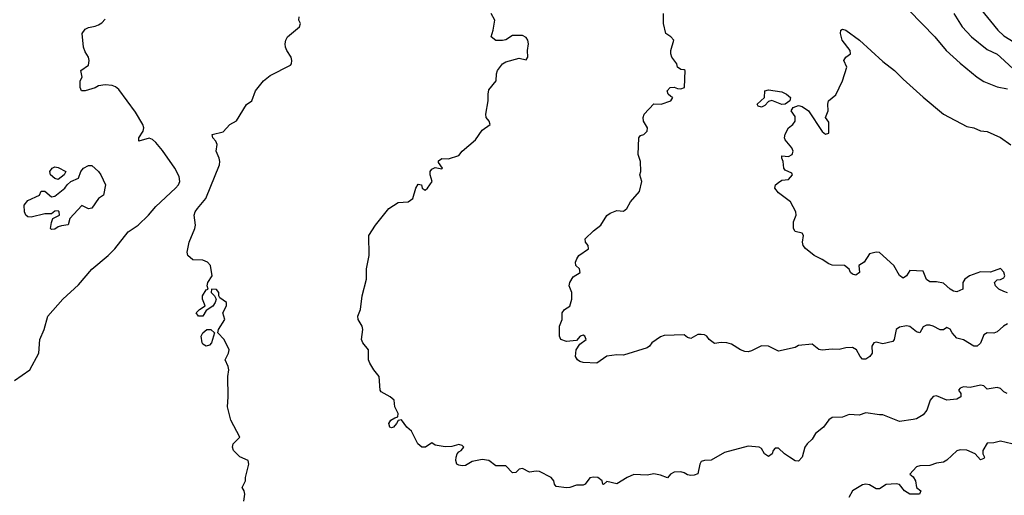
# Model space of a CAD drawing. Header units: metres. Extents: x -51132 to -49532, y -231222 to -229437.
# Tile 280 of 334: x -50186 to -50040, y -230142 to -230071. Entities that reach past the tile are written whole.
import ezdxf

# ---------------------------------------------------------------- set-up
doc = ezdxf.new("R2010")
doc.units = ezdxf.units.M
doc.layers.add('CONTOUR_INDEX', color=1, linetype='Continuous')
doc.layers.add('CONTOUR_INTER', color=3, linetype='Continuous')

msp = doc.modelspace()

# ---------------------------------------------------------------- linework, layer by layer
at = {"layer": 'CONTOUR_INDEX', "elevation": 75}
for points in [[(-50186.58, -230124.83), (-50184.3, -230123.26), (-50182.97, -230120.76), (-50182.81, -230118.76), (-50182.15, -230117.26), (-50181.63, -230115.26), (-50179.41, -230112.76), (-50177.08, -230110.63), (-50175.08, -230108.29), (-50172.66, -230106.26), (-50171.67, -230105.26), (-50169.66, -230102.76), (-50168.18, -230101.76), (-50166.68, -230100.26), (-50165.58, -230098.95), (-50162.63, -230096.26), (-50162.21, -230095.76), (-50162, -230095.26), (-50162.08, -230094.52), (-50162.74, -230093.26), (-50164.58, -230090.65), (-50165.58, -230089.47), (-50166.08, -230089.03), (-50166.58, -230088.82), (-50168.11, -230089.26), (-50168.1, -230088.76), (-50167.44, -230087.76), (-50167.37, -230087.26), (-50167.48, -230086.76), (-50168.58, -230084.92), (-50171.08, -230081.59), (-50171.58, -230081.19), (-50172.08, -230080.98), (-50173.08, -230080.86), (-50174.08, -230081.04), (-50174.58, -230081.31), (-50176.08, -230081.78), (-50176.61, -230081.76), (-50176.82, -230081.26), (-50176.79, -230080.26), (-50176.52, -230079.76), (-50176.69, -230078.76), (-50175.58, -230077.94), (-50175.45, -230077.26), (-50175.55, -230076.76), (-50176.08, -230075.95), (-50176.3, -230075.26), (-50176.53, -230073.26), (-50176.08, -230072.59), (-50175.58, -230072.34), (-50174.58, -230072.17), (-50174.08, -230071.96), (-50173.58, -230071.65), (-50173.08, -230071.09)], [(-50176.31, -230093.26), (-50175.58, -230092.86), (-50175.08, -230092.87), (-50174.08, -230093.76), (-50173.72, -230094.26), (-50173.03, -230095.76), (-50173.35, -230097.26), (-50174.08, -230097.79), (-50175.08, -230099.23), (-50175.58, -230099.33), (-50176.58, -230098.82), (-50178.37, -230100.76), (-50178.58, -230101.69), (-50179.58, -230101.83), (-50180.08, -230102.01), (-50180.58, -230102.36), (-50181.08, -230102.38), (-50181.2, -230102.26), (-50181.08, -230101.33), (-50180.89, -230100.76), (-50179.86, -230100.26), (-50179.93, -230099.76), (-50180.08, -230099.62), (-50180.58, -230099.65), (-50181.08, -230100.05), (-50182.08, -230100.05), (-50184.08, -230100.58), (-50184.58, -230100.53), (-50184.86, -230100.26), (-50185.1, -230099.76), (-50185.14, -230098.76), (-50184.58, -230098.07), (-50182.83, -230097.26), (-50182.58, -230096.68), (-50182.08, -230096.68), (-50181.08, -230097.53), (-50180.58, -230097.44), (-50179.09, -230096.26), (-50178.76, -230095.76), (-50178.2, -230095.26), (-50177.07, -230094.76), (-50176.73, -230093.76), (-50176.31, -230093.26)], [(-50180.98, -230093.26), (-50180.58, -230093.08), (-50180.08, -230093.18), (-50178.92, -230093.76), (-50179.18, -230094.26), (-50180.08, -230094.96), (-50180.58, -230094.83), (-50181.24, -230094.26), (-50181.33, -230093.76), (-50180.98, -230093.26)]]:
    msp.add_lwpolyline(points, dxfattribs=at)
at = {"layer": 'CONTOUR_INTER'}
for points, elevation in [([(-50045.74, -230066.26), (-50040.5, -230072.76), (-50039.58, -230073.58), (-50038.08, -230074.54)], 76), ([(-50055.58, -230067.8), (-50049.84, -230073.76), (-50048.15, -230075.76), (-50046.08, -230077.68), (-50043.58, -230079.74), (-50042.58, -230080.38), (-50040.58, -230081.19), (-50039.08, -230081.45)], 78), ([(-50152.52, -230142.76), (-50152.37, -230141.76), (-50152.46, -230141.26), (-50152.74, -230140.76), (-50152.25, -230139.76), (-50152.25, -230139.26), (-50151.76, -230137.26), (-50151.83, -230136.76), (-50153.08, -230136.17), (-50154.01, -230135.26), (-50154.18, -230134.76), (-50154.07, -230134.26), (-50153.07, -230133.26), (-50154.41, -230130.76), (-50154.92, -230128.76), (-50154.82, -230127.26), (-50154.89, -230124.26), (-50154.73, -230123.26), (-50154.82, -230122.76), (-50155.28, -230121.76), (-50154.76, -230120.76), (-50154.7, -230120.26), (-50155.44, -230118.76), (-50156.35, -230117.76), (-50156.28, -230117.26), (-50155.3, -230115.76), (-50155.62, -230114.76), (-50155.07, -230113.76), (-50155.08, -230113.26), (-50156.08, -230112.55), (-50156.22, -230112.26), (-50156.19, -230111.76), (-50156.58, -230111.31), (-50157.32, -230111.26), (-50157.35, -230111.76), (-50156.87, -230112.26), (-50156.62, -230112.76), (-50156.75, -230113.26), (-50157.08, -230113.79), (-50158.08, -230114.44), (-50158.58, -230115.26), (-50159.24, -230115.26), (-50159.57, -230114.76), (-50159.09, -230114.26), (-50158.23, -230113.76), (-50158.64, -230112.76), (-50158.66, -230112.26), (-50158.08, -230111.36), (-50157.8, -230111.26), (-50157.95, -230110.76), (-50157.83, -230110.26), (-50157.2, -230109.26), (-50157.45, -230107.76), (-50157.89, -230107.26), (-50158.58, -230106.96), (-50160.08, -230106.92), (-50160.8, -230106.26), (-50160.94, -230105.76), (-50160.63, -230104.26), (-50159.78, -230102.26), (-50159.7, -230101.76), (-50159.86, -230100.26), (-50159.72, -230099.76), (-50159.39, -230099.26), (-50158.16, -230097.76), (-50156.13, -230092.76), (-50156.05, -230092.26), (-50156.15, -230091.76), (-50156.59, -230090.76), (-50156.44, -230089.76), (-50156.65, -230089.26), (-50157.1, -230088.76), (-50157.2, -230088.26), (-50155.58, -230087.86), (-50154.57, -230086.76), (-50153.58, -230086.23), (-50152.08, -230083.8), (-50151.29, -230083.26), (-50150.76, -230081.76), (-50149.59, -230080.26), (-50148.58, -230079.5), (-50145.58, -230077.94), (-50145.42, -230077.76), (-50145.35, -230077.26), (-50145.48, -230076.76), (-50146.12, -230075.76), (-50146.33, -230075.26), (-50146.36, -230074.76), (-50146.27, -230074.26), (-50145.99, -230073.76), (-50144.23, -230072.26), (-50144.07, -230071.76), (-50144.31, -230071.26), (-50144.27, -230070.76)], 76), ([(-50039.11, -230126.76), (-50039.58, -230126.53), (-50040.08, -230126.01), (-50040.58, -230125.89), (-50042.08, -230126.15), (-50042.58, -230125.63), (-50043.08, -230125.55), (-50044.58, -230125.87), (-50045.58, -230125.76), (-50046.08, -230126), (-50046.32, -230126.26), (-50045.98, -230126.76), (-50045.99, -230127.26), (-50046.58, -230127.6), (-50048.08, -230127.78), (-50049.58, -230127.13), (-50050.08, -230127.23), (-50050.54, -230127.76), (-50051.06, -230129.26), (-50051.58, -230129.97), (-50052.58, -230130.52), (-50053.08, -230130.64), (-50055.08, -230130.94), (-50057.58, -230129.95), (-50058.08, -230129.97), (-50060.08, -230129.64), (-50061.08, -230130.01), (-50062.58, -230129.92), (-50063.58, -230130.28), (-50065.08, -230130.34), (-50065.58, -230130.7), (-50066.4, -230131.76), (-50067.58, -230132.71), (-50068.08, -230133.58), (-50068.81, -230134.26), (-50069.14, -230134.76), (-50069.57, -230136.26), (-50070.08, -230136.82), (-50070.58, -230136.79), (-50071.45, -230136.26), (-50072.2, -230135.76), (-50073.08, -230134.88), (-50073.58, -230134.89), (-50073.88, -230135.26), (-50074.02, -230135.76), (-50074.58, -230136.12), (-50075.14, -230135.76), (-50075.58, -230134.97), (-50075.95, -230134.76), (-50077.58, -230134.62), (-50081.08, -230135.54), (-50083.08, -230136.69), (-50084.08, -230136.74), (-50084.58, -230136.89), (-50084.77, -230137.26), (-50085.08, -230138.74), (-50085.58, -230138.94), (-50086.08, -230138.99), (-50086.58, -230138.88), (-50087.08, -230138.55), (-50087.58, -230138.41), (-50088.58, -230138.46), (-50089.12, -230138.76), (-50089.58, -230139.32), (-50090.58, -230138.94), (-50091.58, -230138.74), (-50092.58, -230138.92), (-50094.58, -230138.81), (-50095.55, -230139.26), (-50097.08, -230140.23), (-50098.58, -230139.87), (-50099.08, -230140.3), (-50099.19, -230140.26), (-50099.25, -230139.76), (-50099.92, -230139.26), (-50100.58, -230139.21), (-50101.08, -230139.29), (-50101.8, -230140.26), (-50102.08, -230140.4), (-50103.08, -230140.39), (-50104.08, -230140.74), (-50104.58, -230140.79), (-50106.08, -230140.6), (-50106.37, -230140.26), (-50106.46, -230139.76), (-50106.82, -230139.26), (-50108.58, -230138.38), (-50109.08, -230138.33), (-50110.08, -230138.49), (-50111.08, -230137.92), (-50111.58, -230138.02), (-50112.08, -230138.54), (-50112.58, -230138.58), (-50113.58, -230137.54), (-50115.08, -230137.54), (-50116.08, -230136.76), (-50117.08, -230136.61), (-50117.58, -230136.67), (-50118.58, -230136.87), (-50119.58, -230137.5), (-50120.08, -230137.55), (-50120.58, -230137.44), (-50120.87, -230137.26), (-50121.01, -230136.76), (-50120.97, -230136.26), (-50120.83, -230135.76), (-50120.58, -230135.46), (-50120.19, -230135.26), (-50119.82, -230134.76), (-50120.08, -230134.49), (-50120.58, -230134.36), (-50121.58, -230134.67), (-50122.58, -230134.69), (-50124.08, -230134.46), (-50124.58, -230134.13), (-50125.5, -230134.76), (-50126.08, -230134.76), (-50126.63, -230134.26), (-50127.58, -230132.37), (-50128.29, -230131.76), (-50129.08, -230130.71), (-50129.58, -230130.78), (-50129.81, -230131.26), (-50130.29, -230131.76), (-50130.58, -230131.89), (-50130.83, -230131.76), (-50130.96, -230131.26), (-50130.67, -230130.76), (-50130.08, -230130.37), (-50129.64, -230130.26), (-50129.55, -230129.76), (-50130.06, -230128.76), (-50130.17, -230127.76), (-50130.75, -230127.26), (-50132.08, -230126.54), (-50132.25, -230126.26), (-50132.4, -230124.26), (-50133.18, -230123.26), (-50133.76, -230122.26), (-50133.96, -230121.76), (-50133.99, -230120.26), (-50134.83, -230119.26), (-50135, -230118.76), (-50134.82, -230117.26), (-50134.9, -230116.76), (-50135.5, -230115.76), (-50135.56, -230115.26), (-50135.19, -230114.26), (-50134.93, -230112.26), (-50134.3, -230109.76), (-50134.3, -230108.26), (-50133.89, -230106.26), (-50133.91, -230103.26), (-50132.93, -230101.76), (-50130.94, -230099.26), (-50129.58, -230098.37), (-50128.08, -230098.27), (-50127.39, -230097.76), (-50126.93, -230096.26), (-50126.58, -230095.65), (-50126.13, -230095.76), (-50125.99, -230096.26), (-50125.58, -230096.55), (-50125.23, -230096.26), (-50124.5, -230095.26), (-50124.82, -230094.26), (-50124.83, -230093.76), (-50124.58, -230093.41), (-50124.08, -230093.16), (-50123.08, -230093.38), (-50123.01, -230093.26), (-50123.58, -230092.42), (-50123.58, -230092.18), (-50123.08, -230091.85), (-50122.08, -230091.9), (-50120.58, -230091.38), (-50120.08, -230090.73), (-50118.08, -230089.07), (-50117.08, -230087.62), (-50115.89, -230086.76), (-50116.04, -230086.26), (-50116.52, -230085.76), (-50116.54, -230085.26), (-50116.2, -230083.26), (-50116.21, -230082.26), (-50116.08, -230081.64), (-50115.02, -230080.26), (-50114.96, -230079.26), (-50114.81, -230078.76), (-50114.08, -230077.76), (-50113.58, -230077.48), (-50111.58, -230076.92), (-50110.58, -230077.15), (-50110.32, -230076.76), (-50110.37, -230075.76), (-50110.2, -230074.76), (-50110.29, -230074.26), (-50110.58, -230073.85), (-50111.08, -230073.54), (-50112.58, -230073.52), (-50113.58, -230074.19), (-50114.08, -230074.27), (-50115.08, -230074.29), (-50115.77, -230073.76), (-50115.46, -230072.76), (-50115.23, -230071.26), (-50115.78, -230070.26)], 77), ([(-50039.08, -230116.43), (-50039.66, -230116.76), (-50040.58, -230117.59), (-50041.08, -230117.8), (-50042.08, -230117.73), (-50042.58, -230118.06), (-50043.08, -230119.27), (-50043.58, -230119.74), (-50044.08, -230119.72), (-50045.58, -230118.78), (-50046.58, -230118.56), (-50047.29, -230117.76), (-50047.58, -230117.2), (-50048.08, -230116.97), (-50048.58, -230117.29), (-50049.08, -230117.3), (-50050.08, -230116.76), (-50050.58, -230116.61), (-50051.08, -230116.63), (-50051.58, -230116.87), (-50052.08, -230117.75), (-50052.58, -230117.61), (-50053.58, -230116.83), (-50054.08, -230116.71), (-50055.08, -230116.93), (-50055.58, -230117.25), (-50055.91, -230118.76), (-50056.08, -230119.03), (-50057.58, -230119.39), (-50058.58, -230119.16), (-50058.91, -230119.26), (-50059.19, -230119.76), (-50059.17, -230120.76), (-50059.51, -230121.26), (-50060.08, -230121.67), (-50060.58, -230121.68), (-50060.95, -230121.26), (-50061.51, -230120.26), (-50062.08, -230119.91), (-50063.08, -230119.96), (-50064.08, -230120.22), (-50065.08, -230120.17), (-50066.58, -230120.35), (-50067.08, -230120.21), (-50068.08, -230119.43), (-50070.08, -230119.66), (-50070.58, -230119.95), (-50073.08, -230120.46), (-50074.58, -230119.74), (-50075.58, -230119.7), (-50077.08, -230120.45), (-50077.58, -230120.57), (-50078.08, -230120.51), (-50078.72, -230120.26), (-50080.08, -230119.44), (-50080.75, -230119.26), (-50081.58, -230119.2), (-50082.58, -230119.35), (-50083.35, -230118.76), (-50083.73, -230118.26), (-50084.08, -230118.05), (-50084.58, -230117.99), (-50085.08, -230118.01), (-50086.08, -230118.6), (-50086.58, -230118.46), (-50087.08, -230118.06), (-50090.08, -230118.17), (-50090.58, -230118.37), (-50091.91, -230119.26), (-50092.25, -230119.76), (-50092.58, -230119.98), (-50096.08, -230121.09), (-50097.08, -230121.02), (-50098.58, -230121.24), (-50100.08, -230122.24), (-50102.08, -230122.16), (-50102.58, -230122.02), (-50102.95, -230121.76), (-50103.25, -230121.26), (-50103.13, -230120.26), (-50102.58, -230119.44), (-50101.66, -230118.76), (-50101.82, -230118.26), (-50102.08, -230118.12), (-50102.54, -230118.26), (-50103.08, -230118.89), (-50104.58, -230119.05), (-50105.4, -230118.76), (-50105.62, -230118.26), (-50105.6, -230116.76), (-50105.2, -230115.76), (-50105.21, -230114.76), (-50104.84, -230114.26), (-50104.08, -230113.8), (-50103.76, -230112.76), (-50103.75, -230111.76), (-50104.18, -230110.76), (-50104.07, -230110.26), (-50103.58, -230109.41), (-50102.54, -230108.76), (-50102.66, -230108.26), (-50103.2, -230107.76), (-50103.21, -230107.26), (-50103.04, -230106.76), (-50102.75, -230106.26), (-50101.28, -230105.26), (-50101.33, -230104.76), (-50101.72, -230104.26), (-50101.77, -230103.76), (-50100.58, -230102.59), (-50099.47, -230101.76), (-50098.58, -230100.32), (-50098.08, -230099.95), (-50097.08, -230099.58), (-50096.08, -230099.66), (-50095.58, -230099.25), (-50095.08, -230098.26), (-50093.71, -230096.76), (-50093.36, -230095.26), (-50093.67, -230094.26), (-50093.51, -230093.76), (-50093.58, -230092.29), (-50093.91, -230091.26), (-50093.83, -230088.76), (-50093.58, -230088.42), (-50093.08, -230088.25), (-50092.58, -230087.76), (-50092.54, -230087.26), (-50093.13, -230086.26), (-50093.19, -230085.76), (-50093.03, -230085.26), (-50091.58, -230083.72), (-50090.5, -230083.76), (-50089.09, -230083.26), (-50088.77, -230082.76), (-50089.08, -230082.63), (-50089.45, -230082.26), (-50089.62, -230081.76), (-50089.17, -230081.26), (-50088.58, -230081.24), (-50088.08, -230081.44), (-50087.58, -230081.46), (-50087.02, -230081.26), (-50086.94, -230078.76), (-50087.08, -230078.63), (-50087.58, -230078.6), (-50088.08, -230078.26), (-50088.18, -230077.76), (-50088.9, -230076.76), (-50089.08, -230076.26), (-50089.07, -230075.76), (-50088.64, -230074.26), (-50089.06, -230073.76), (-50089.8, -230073.26), (-50090.15, -230071.76), (-50090.15, -230070.26)], 78), ([(-50047.05, -230070.26), (-50045.78, -230072.26), (-50044.39, -230073.76), (-50042.08, -230075.61), (-50040.58, -230076.34), (-50040.08, -230076.76), (-50033.07, -230083.26)], 77), ([(-50039.08, -230111.79), (-50039.58, -230111.6), (-50040.35, -230111.26), (-50040.85, -230110.76), (-50040.99, -230110.26), (-50040.58, -230109.87), (-50040.08, -230109.83), (-50039.58, -230109.6), (-50039.44, -230109.26), (-50039.58, -230108.71), (-50040.08, -230108.18), (-50041.58, -230108.72), (-50043.08, -230108.7), (-50044.68, -230109.26), (-50045.38, -230109.76), (-50045.68, -230110.26), (-50045.7, -230111.26), (-50046.58, -230111.65), (-50047.08, -230111.57), (-50047.58, -230111.26), (-50048.58, -230110.38), (-50049.58, -230110.18), (-50050.58, -230110.17), (-50051.08, -230109.83), (-50051.58, -230108.57), (-50053.58, -230108.5), (-50054.08, -230109.27), (-50054.58, -230109.62), (-50055.08, -230109.21), (-50055.94, -230107.76), (-50058.08, -230105.83), (-50058.58, -230105.77), (-50059.58, -230105.99), (-50060.35, -230107.26), (-50061.13, -230107.76), (-50061.06, -230108.76), (-50061.58, -230109.17), (-50062.08, -230109.01), (-50062.38, -230108.76), (-50062.58, -230108.31), (-50063.29, -230107.76), (-50065.08, -230107.69), (-50065.58, -230107.51), (-50066.58, -230106.83), (-50067.8, -230106.26), (-50069.08, -230105.19), (-50069.41, -230104.76), (-50069.51, -230104.26), (-50069.38, -230103.26), (-50069.58, -230102.93), (-50070.58, -230102.7), (-50070.86, -230102.26), (-50070.84, -230101.26), (-50070.46, -230100.26), (-50070.51, -230099.76), (-50071.28, -230098.26), (-50073.08, -230096.96), (-50073.61, -230096.26), (-50073.5, -230095.76), (-50073.08, -230095.4), (-50072.58, -230095.05), (-50071.58, -230094.95), (-50070.99, -230094.26), (-50071.08, -230094.03), (-50072.08, -230093.57), (-50072.27, -230093.26), (-50072.37, -230092.26), (-50072.59, -230091.76), (-50072.58, -230091.45), (-50071.58, -230091.55), (-50071.02, -230091.26), (-50070.9, -230090.76), (-50071.11, -230090.26), (-50072.08, -230089.06), (-50072.2, -230088.76), (-50072.08, -230088.21), (-50071.58, -230087.28), (-50070.93, -230086.76), (-50070.59, -230086.26), (-50070.58, -230085.59), (-50071.19, -230084.76), (-50070.92, -230084.26), (-50070.08, -230083.96), (-50069.58, -230084.11), (-50068.62, -230084.76), (-50066.58, -230087.82), (-50066.08, -230088.21), (-50065.58, -230088.05), (-50065.58, -230086.41), (-50066.08, -230085.76), (-50065.68, -230084.76), (-50065.76, -230083.76), (-50065.64, -230083.26), (-50064.58, -230082.37), (-50063.58, -230080.26), (-50062.92, -230078.26), (-50063.39, -230077.26), (-50063.08, -230076.77), (-50062.4, -230076.26), (-50062.43, -230075.76), (-50063.6, -230074.26), (-50063.87, -230073.26), (-50063.81, -230072.76)], 79), ([(-50063.81, -230072.76), (-50063.58, -230072.62), (-50063.08, -230072.73), (-50061.03, -230074.26), (-50057.58, -230077.4), (-50055.85, -230078.76), (-50054.58, -230080.04), (-50051.58, -230082.7), (-50048.58, -230085.23), (-50045.08, -230087.05), (-50044.08, -230087.29), (-50043.08, -230087.7), (-50042.08, -230087.84), (-50040.08, -230088.69), (-50038.58, -230089.8)], 79), ([(-50075.11, -230081.76), (-50074.58, -230081.6), (-50072.58, -230081.94), (-50071.9, -230082.26), (-50071.3, -230082.76), (-50071.37, -230083.26), (-50072.06, -230083.76), (-50072.58, -230083.8), (-50074.08, -230083.22), (-50074.58, -230083.38), (-50075.08, -230083.95), (-50075.58, -230084.22), (-50076.08, -230084.05), (-50076.23, -230083.76), (-50075.16, -230082.76), (-50075.11, -230081.76)], 79), ([(-50157.97, -230117.26), (-50157.41, -230117.26), (-50156.86, -230117.76), (-50157.32, -230119.26), (-50157.58, -230119.59), (-50158.08, -230119.72), (-50158.58, -230119.45), (-50158.68, -230119.26), (-50158.82, -230118.26), (-50158.61, -230117.76), (-50157.97, -230117.26)], 76), ([(-50037.58, -230134.46), (-50040.08, -230133.88), (-50041.08, -230134.11), (-50042.08, -230134.16), (-50042.74, -230135.26), (-50042.71, -230135.76), (-50042.49, -230136.26), (-50042.58, -230136.42), (-50043.08, -230136.63), (-50043.84, -230135.76), (-50045.08, -230135.2), (-50046.08, -230135.15), (-50046.58, -230135.29), (-50048.08, -230136.71), (-50048.58, -230136.98), (-50049.58, -230137.11), (-50050.58, -230137.48), (-50052.08, -230137.51), (-50052.58, -230137.67), (-50053.58, -230138.76), (-50053.08, -230139.18), (-50052.71, -230139.76), (-50052.59, -230140.76), (-50051.94, -230141.26), (-50052.13, -230141.76), (-50053.58, -230141.73), (-50054.35, -230141.26), (-50055.08, -230140.3), (-50055.58, -230140.21), (-50057.08, -230140.32), (-50058.08, -230140.97), (-50058.58, -230140.94), (-50059.58, -230140.35), (-50060.08, -230140.26), (-50060.58, -230140.37), (-50062.06, -230141.26), (-50062.65, -230142.26)], 76)]:
    msp.add_lwpolyline(points, dxfattribs=dict(at, elevation=elevation))

doc.saveas('drawing.dxf')
